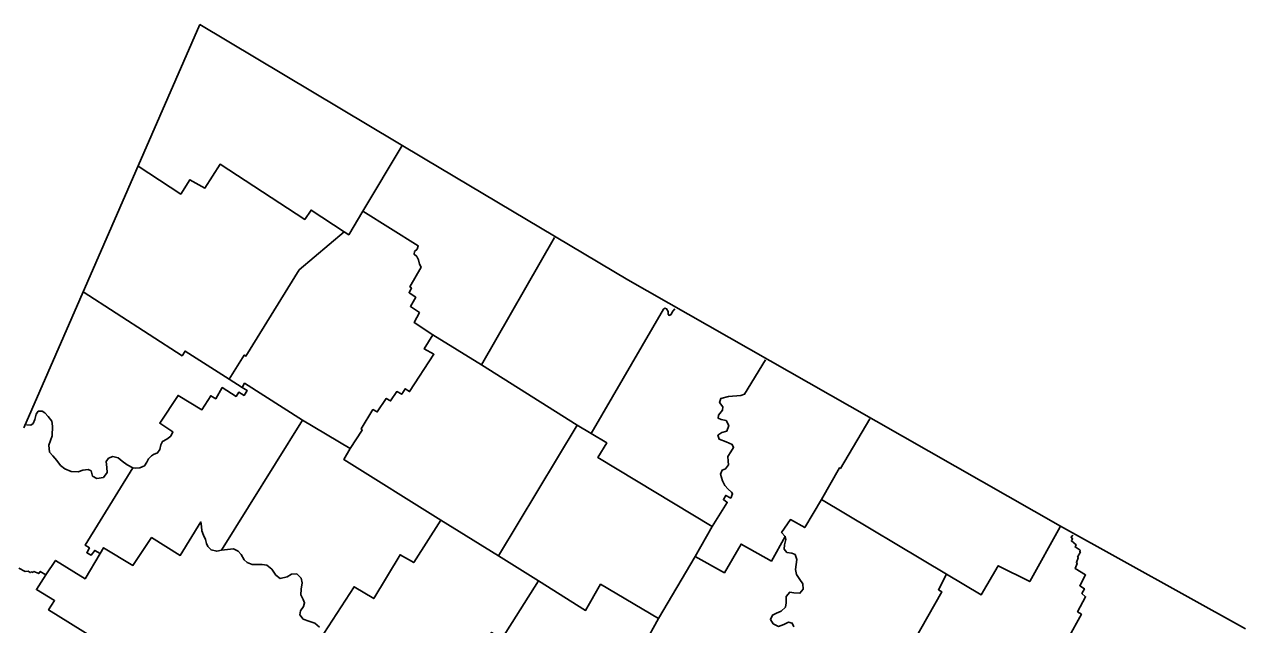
# Model space of a CAD drawing. Extents: x 369523 to 838377, y 495025 to 936819.
# Drawn here: x 465817 to 479124, y 715982 to 722522 of the extents above; entities that cross this region are included whole.
import ezdxf

# ---------------------------------------------------------------- set-up
doc = ezdxf.new("R2010")
doc.units = 0
doc.layers.add('21', color=7, linetype='Continuous')

msp = doc.modelspace()

# ---------------------------------------------------------------- linework, layer by layer
at = {"layer": '21'}
for points in [[(467728, 722522), (465812, 718125)], [(467728, 722522), (470185, 721055), (472394, 719737), (474812, 718360), (477108, 717054), (479124, 715934)], [(469935, 721204), (469503, 720488), (469352, 720230), (469302, 720262), (468940, 720498), (468872, 720397), (467949, 720998), (467784, 720739), (467621, 720830), (467521, 720673), (467056, 720978)], [(469503, 720488), (470109, 720110), (470095, 720073), (470069, 720047), (470063, 720018), (470093, 719991), (470113, 719955), (470123, 719909), (470139, 719875), (470018, 719662), (470034, 719650), (470008, 719597), (470081, 719549), (470024, 719449), (470121, 719381), (470064, 719274), (470266, 719140), (470174, 718986), (470279, 718927), (470014, 718521), (469966, 718551), (469929, 718492), (469875, 718521), (469807, 718419), (469759, 718447), (469662, 718299), (469615, 718325), (469485, 718114), (469499, 718102), (469368, 717899), (468849, 718210)], [(469302, 720262), (468810, 719847), (468230, 718907), (468212, 718918), (468049, 718655), (467567, 718962), (467535, 718911), (466458, 719608)], [(470266, 719140), (470798, 718811), (471594, 720200)], [(470798, 718811), (471841, 718156), (471992, 718065), (472781, 719418), (472795, 719428), (472815, 719421), (472830, 719394), (472830, 719364), (472842, 719350), (472864, 719359), (472876, 719387), (472888, 719402), (472903, 719423)], [(473894, 718868), (473665, 718493), (473623, 718477), (473488, 718466), (473405, 718445), (473392, 718403), (473427, 718354), (473422, 718319), (473379, 718263), (473375, 718232), (473410, 718216), (473463, 718206), (473493, 718152), (473470, 718091), (473417, 718075), (473373, 718045), (473389, 718001), (473464, 717972), (473530, 717943), (473545, 717913), (473515, 717865), (473482, 717813), (473484, 717764), (473488, 717724), (473458, 717680), (473420, 717663), (473403, 717620), (473424, 717547), (473449, 717496), (473487, 717458), (473522, 717424), (473533, 717406), (473513, 717360), (473459, 717389), (473433, 717344), (473476, 717312), (473312, 717050)], [(468049, 718655), (468190, 718564), (468245, 718532), (468210, 718478), (468152, 718513), (468124, 718468), (467973, 718565), (467902, 718442), (467847, 718476), (467752, 718323), (467491, 718478), (467291, 718175), (467436, 718082), (467413, 718036), (467368, 718001), (467321, 717978), (467304, 717942), (467293, 717889), (467269, 717852), (467223, 717835), (467201, 717822), (467169, 717788), (467152, 717751), (467124, 717713), (467076, 717690), (467028, 717687), (466999, 717688), (466936, 717721), (466884, 717762), (466838, 717799), (466779, 717814), (466735, 717796), (466709, 717759), (466716, 717694), (466720, 717639), (466677, 717585), (466606, 717572), (466558, 717600), (466545, 717656), (466512, 717673), (466452, 717666), (466401, 717647), (466327, 717648), (466259, 717679), (466209, 717716), (466172, 717768), (466127, 717819), (466089, 717861), (466083, 717938), (466118, 718038), (466124, 718143), (466114, 718199), (466076, 718250), (466039, 718289), (466012, 718307), (465967, 718307), (465945, 718273), (465931, 718217), (465912, 718174), (465887, 718154), (465840, 718159)], [(466999, 717688), (466480, 716846), (466526, 716817), (466497, 716764), (466544, 716737), (466584, 716790), (466642, 716757), (466680, 716818), (466999, 716627), (467202, 716930), (467516, 716735), (467740, 717100), (467747, 717052), (467749, 717004), (467769, 716957), (467791, 716910), (467801, 716866), (467816, 716831), (467851, 716796), (467912, 716780), (467966, 716794), (468849, 718210), (468216, 718612), (468190, 718564)], [(471841, 718156), (470982, 716730), (470354, 717119), (469298, 717780), (469368, 717899)], [(473127, 716724), (473444, 716547), (473626, 716859), (473957, 716673), (474108, 716942), (474068, 716985), (474163, 717125), (474320, 717038), (474501, 717345), (474698, 717689), (474708, 717684), (475031, 718224)], [(472727, 716048), (473127, 716724), (473312, 717050), (472065, 717804), (472162, 717961), (471992, 718065)], [(474590, 715355), (475042, 715472), (475164, 715396), (475284, 715609), (475370, 715559), (475815, 716338), (475777, 716362), (475865, 716531), (474501, 717345)], [(470354, 717119), (470060, 716657), (469910, 716743), (469623, 716264), (469410, 716393), (469081, 715885)], [(477104, 717048), (476771, 716450), (476429, 716622), (476244, 716306), (475865, 716531)], [(477240, 716957), (477222, 716933), (477238, 716916), (477226, 716894), (477277, 716852), (477266, 716828), (477321, 716792), (477317, 716777), (477324, 716773), (477293, 716716), (477301, 716709), (477280, 716657), (477288, 716647), (477265, 716594), (477380, 716522), (477316, 716405), (477368, 716372), (477341, 716319), (477380, 716285), (477293, 716122), (477335, 716095), (477187, 715826)], [(474108, 716942), (474114, 716908), (474100, 716852), (474097, 716804), (474125, 716768), (474178, 716760), (474214, 716744), (474233, 716690), (474218, 716580), (474229, 716528), (474266, 716474), (474300, 716424), (474301, 716368), (474268, 716323), (474201, 716327), (474156, 716333), (474117, 716287), (474117, 716218), (474109, 716173), (474062, 716126), (474011, 716106), (473967, 716085), (473946, 716036), (473976, 715990), (474034, 715962), (474091, 715984), (474143, 716007), (474184, 715996), (474202, 715958)], [(467174, 715462), (466080, 716142), (466145, 716243), (465948, 716363), (466052, 716525), (466157, 716680), (466478, 716481), (466642, 716757)], [(469031, 715955), (468983, 715998), (468915, 716017), (468856, 716042), (468819, 716087), (468824, 716132), (468859, 716180), (468870, 716218), (468854, 716256), (468830, 716307), (468833, 716369), (468844, 716437), (468832, 716489), (468784, 716535), (468728, 716532), (468680, 716503), (468604, 716485), (468556, 716521), (468512, 716584), (468457, 716628), (468407, 716636), (468299, 716636), (468246, 716659), (468212, 716688), (468180, 716744), (468145, 716780), (468097, 716806), (467966, 716794)], [(470982, 716730), (471418, 716457), (471018, 715828), (470908, 715896), (470709, 715577), (470039, 714485), (469929, 714567), (469844, 714621)], [(466052, 716525), (465990, 716561), (465973, 716537), (465920, 716560), (465907, 716550), (465897, 716556), (465878, 716548), (465859, 716563), (465825, 716560), (465756, 716597)], [(471418, 716457), (471931, 716136), (472096, 716421), (472727, 716048), (472569, 715766), (473087, 715444), (472308, 714178), (471629, 714592)]]:
    msp.add_lwpolyline(points, dxfattribs=at)

doc.saveas('drawing.dxf')
